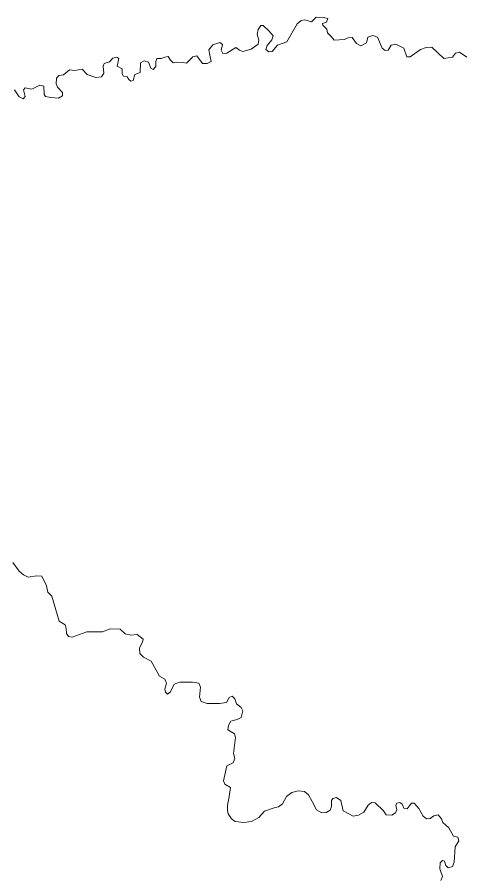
# Model space of a CAD drawing. Extents: x 369010 to 739155, y 6377141 to 6616555.
# Drawn here: x 585246 to 586559, y 6442395 to 6444925 of the extents above; entities that cross this region are included whole.
import ezdxf

# ---------------------------------------------------------------- set-up
doc = ezdxf.new("R2010")
doc.units = 0
doc.header["$LTSCALE"] = 40
doc.layers.add('1', color=7, linetype='Continuous', lineweight=13)

msp = doc.modelspace()

# ---------------------------------------------------------------- linework, layer by layer
at = {"layer": '1'}
for points in [[(586499.84, 6444803.66), (586464.92, 6444837.09), (586448.53, 6444836.43), (586431.98, 6444830.47), (586401.53, 6444808.79), (586391.27, 6444808.79), (586382.83, 6444834.61), (586359.16, 6444845.86), (586344.92, 6444843.05), (586336.32, 6444828.15), (586327.55, 6444827.49), (586319.11, 6444834.11), (586305.2, 6444866.71), (586291.63, 6444871.35), (586276.74, 6444866.38), (586272.6, 6444850), (586256.38, 6444841.56), (586243.14, 6444847.68), (586230.89, 6444865.39), (586218.81, 6444864.56), (586208.55, 6444859.27), (586177.77, 6444857.61), (586168.83, 6444868.2), (586158.07, 6444879.79), (586156.75, 6444890.55), (586144.17, 6444901.47), (586143.84, 6444906.93), (586155.09, 6444910.57), (586158.73, 6444921.16), (586146.15, 6444924.81), (586124.8, 6444925.14), (586111.56, 6444911.9), (586091.87, 6444917.36), (586081.11, 6444915.87), (586068.86, 6444905.94), (586039.07, 6444853.14), (586010.94, 6444843.21), (585995.38, 6444824.68), (585986.11, 6444824.01), (585976.68, 6444830.63), (585981.15, 6444842.38), (585994.39, 6444858.77), (585998.69, 6444870.52), (585985.78, 6444885.08), (585969.56, 6444900.48), (585962.44, 6444900.48), (585954.34, 6444889.55), (585951.52, 6444874.99), (585956.65, 6444858.11), (585954, 6444846.52), (585933.65, 6444831.3), (585909.65, 6444824.18), (585899.72, 6444828.48), (585888.96, 6444836.59), (585862.48, 6444819.54), (585850.23, 6444818.22), (585845.76, 6444828.65), (585849.24, 6444845.03), (585841.79, 6444851.16), (585821.44, 6444844.37), (585809.52, 6444829.64), (585812, 6444813.42), (585816.3, 6444795.38), (585804.89, 6444789.42), (585791.31, 6444789.75), (585774.27, 6444811.44), (585762.85, 6444808.46), (585744.15, 6444790.58), (585732.89, 6444791.91), (585714.02, 6444793.23), (585704.42, 6444790.91), (585696.98, 6444798.69), (585689.53, 6444810.28), (585680.1, 6444808.12), (585669.17, 6444803.49), (585656.59, 6444804.15), (585653.28, 6444795.05), (585653.95, 6444780.49), (585645.84, 6444771.71), (585638.72, 6444775.52), (585632.26, 6444793.4), (585619.69, 6444796.87), (585608.27, 6444791.41), (585607.77, 6444763.27), (585591.55, 6444756.82), (585587.25, 6444739.11), (585580.46, 6444737.79), (585574.34, 6444741.92), (585569.87, 6444750.36), (585558.62, 6444752.02), (585554.97, 6444758.47), (585554.31, 6444773.37), (585539.75, 6444781.64), (585545.21, 6444803.82), (585539.09, 6444807.79), (585527.5, 6444804.81), (585517.74, 6444793.89), (585501.68, 6444789.59), (585498.7, 6444781.64), (585501.02, 6444760.96)], [(585517.74, 6444793.89), (585527.5, 6444804.81), (585539.09, 6444807.79), (585545.21, 6444803.82), (585539.75, 6444781.64), (585554.31, 6444773.37), (585554.97, 6444758.47), (585558.62, 6444752.02), (585569.87, 6444750.36), (585574.34, 6444741.92), (585580.46, 6444737.79), (585587.25, 6444739.11), (585591.55, 6444756.82), (585607.77, 6444763.27), (585608.27, 6444791.41), (585619.69, 6444796.87), (585632.26, 6444793.4), (585638.72, 6444775.52), (585645.84, 6444771.71), (585653.95, 6444780.49), (585653.28, 6444795.05), (585656.59, 6444804.15), (585669.17, 6444803.49), (585680.1, 6444808.12), (585689.53, 6444810.28), (585696.98, 6444798.69), (585704.42, 6444790.91), (585714.02, 6444793.23), (585732.89, 6444791.91), (585744.15, 6444790.58), (585762.85, 6444808.46), (585774.27, 6444811.44), (585791.31, 6444789.75), (585804.89, 6444789.42), (585816.3, 6444795.38), (585812, 6444813.42), (585809.52, 6444829.64), (585821.44, 6444844.37), (585841.79, 6444851.16), (585849.24, 6444845.03), (585845.76, 6444828.65), (585850.23, 6444818.22), (585862.48, 6444819.54), (585888.96, 6444836.59), (585899.72, 6444828.48), (585909.65, 6444824.18), (585933.65, 6444831.3), (585954, 6444846.52), (585956.65, 6444858.11), (585951.52, 6444874.99), (585954.34, 6444889.55), (585962.44, 6444900.48), (585969.56, 6444900.48), (585985.78, 6444885.08), (585998.69, 6444870.52), (585994.39, 6444858.77), (585981.15, 6444842.38), (585976.68, 6444830.63), (585986.11, 6444824.01), (585995.38, 6444824.68), (586010.94, 6444843.21), (586039.07, 6444853.14), (586068.86, 6444905.94), (586081.11, 6444915.87), (586091.87, 6444917.36), (586111.56, 6444911.9), (586124.8, 6444925.14), (586146.15, 6444924.81), (586158.73, 6444921.16), (586155.09, 6444910.57), (586143.84, 6444906.93), (586144.17, 6444901.47), (586156.75, 6444890.55), (586158.07, 6444879.79), (586168.83, 6444868.2), (586177.77, 6444857.61), (586208.55, 6444859.27), (586218.81, 6444864.56), (586230.89, 6444865.39), (586243.14, 6444847.68), (586256.38, 6444841.56), (586272.6, 6444850), (586276.74, 6444866.38), (586291.63, 6444871.35), (586305.2, 6444866.71), (586319.11, 6444834.11), (586327.55, 6444827.49), (586336.32, 6444828.15), (586344.92, 6444843.05), (586359.16, 6444845.86), (586382.83, 6444834.61), (586391.27, 6444808.79), (586401.53, 6444808.79), (586431.98, 6444830.47), (586448.53, 6444836.43), (586464.92, 6444837.09), (586499.84, 6444803.66), (586525.16, 6444808.29), (586534.1, 6444819.88), (586546.51, 6444822.19)], [(586567.53, 6444808.29), (586546.51, 6444822.19), (586534.1, 6444819.88), (586525.16, 6444808.29), (586499.84, 6444803.66)], [(586546.51, 6444822.19), (586567.53, 6444808.29)], [(585238.7, 6444711.47), (585251.94, 6444691.11), (585263.36, 6444685.32), (585270.14, 6444692.44), (585265.18, 6444711.8), (585270.14, 6444718.26), (585288.84, 6444714.28), (585312.51, 6444725.7), (585324.76, 6444723.06), (585325.75, 6444698.56), (585329.89, 6444692.27), (585345.11, 6444688.96), (585367.46, 6444687.64), (585379.04, 6444694.75), (585379.04, 6444703.86), (585365.14, 6444719.41), (585360.34, 6444729.35), (585362, 6444745.9), (585368.45, 6444753.67), (585382.35, 6444755.83), (585400.39, 6444770.39), (585415.95, 6444768.74), (585437.3, 6444772.87), (585451.87, 6444757.32), (585477.35, 6444748.54), (585493.57, 6444750.2), (585501.02, 6444760.96), (585498.7, 6444781.64), (585501.68, 6444789.59), (585517.74, 6444793.89)], [(585501.02, 6444760.96), (585493.57, 6444750.2), (585477.35, 6444748.54), (585451.87, 6444757.32), (585437.3, 6444772.87), (585415.95, 6444768.74), (585400.39, 6444770.39), (585382.35, 6444755.83), (585368.45, 6444753.67), (585362, 6444745.9), (585360.34, 6444729.35), (585365.14, 6444719.41), (585379.04, 6444703.86), (585379.04, 6444694.75), (585367.46, 6444687.64), (585345.11, 6444688.96), (585329.89, 6444692.27), (585325.75, 6444698.56), (585324.76, 6444723.06), (585312.51, 6444725.7), (585288.84, 6444714.28), (585270.14, 6444718.26), (585265.18, 6444711.8), (585270.14, 6444692.44), (585263.36, 6444685.32), (585251.94, 6444691.11), (585238.7, 6444711.47)], [(585697.31, 6442943.89), (585688.04, 6442937.43), (585681.75, 6442943.23), (585680.1, 6442952.33), (585685.39, 6442969.54), (585680.43, 6442981.13), (585664.87, 6442990.56), (585639.88, 6443034.42), (585617.87, 6443045.84), (585606.78, 6443056.6), (585606.11, 6443073.81), (585614.22, 6443089.7), (585616.87, 6443099.13), (585598.67, 6443112.54), (585580.46, 6443111.05), (585563.58, 6443114.52), (585549.02, 6443128.26), (585519.72, 6443129.42), (585497.21, 6443120.81), (585450.87, 6443120.32), (585408.01, 6443104.76), (585397.25, 6443106.41), (585391.46, 6443115.18), (585390.13, 6443131.24), (585387.15, 6443141.33), (585369.28, 6443151.76), (585347.6, 6443225.58), (585336.18, 6443236.83), (585332.04, 6443256.03), (585318.63, 6443284.16), (585302.75, 6443285.16), (585278.09, 6443280.52), (585264.35, 6443287.81), (585252.1, 6443299.06), (585233.57, 6443324.05)], [(585233.57, 6443324.05), (585252.1, 6443299.06), (585264.35, 6443287.81), (585278.09, 6443280.52), (585302.75, 6443285.16), (585318.63, 6443284.16), (585332.04, 6443256.03), (585336.18, 6443236.83), (585347.6, 6443225.58), (585369.28, 6443151.76), (585387.15, 6443141.33), (585390.13, 6443131.24), (585391.46, 6443115.18), (585397.25, 6443106.41), (585408.01, 6443104.76), (585450.87, 6443120.32), (585497.21, 6443120.81), (585519.72, 6443129.42), (585549.02, 6443128.26), (585563.58, 6443114.52), (585580.46, 6443111.05), (585598.67, 6443112.54), (585616.87, 6443099.13), (585614.22, 6443089.7), (585606.11, 6443073.81), (585606.78, 6443056.6), (585617.87, 6443045.84), (585639.88, 6443034.42), (585664.87, 6442990.56), (585680.43, 6442981.13), (585685.39, 6442969.54), (585680.1, 6442952.33), (585681.75, 6442943.23), (585688.04, 6442937.43), (585697.31, 6442943.89), (585707.73, 6442966.4), (585723.95, 6442972.85), (585761.69, 6442972.85), (585780.22, 6442969.38), (585784.69, 6442957.79), (585782.54, 6442928.83), (585787.34, 6442916.08), (585804.22, 6442909.63), (585841.3, 6442909.96), (585861.16, 6442913.44), (585869.27, 6442927.67), (585878.37, 6442931.31), (585886.15, 6442923.53), (585890.62, 6442909.13), (585904.35, 6442898.37), (585909.48, 6442888.11), (585904.35, 6442868.58), (585892.6, 6442862.96), (585874.4, 6442858.16), (585866.95, 6442845.74), (585865.29, 6442833.17), (585885.15, 6442820.75), (585888.3, 6442810.16), (585882.18, 6442763.49), (585885.49, 6442748.43), (585881.18, 6442736.18), (585862.65, 6442726.91), (585852.72, 6442683.38), (585856.19, 6442673.62), (585873.07, 6442663.86), (585868.94, 6442637.04), (585864.3, 6442610.4), (585864.3, 6442596), (585866.62, 6442586.56), (585875.72, 6442571.67), (585886.81, 6442563.89), (585912.46, 6442560.58), (585935.14, 6442563.89), (585956.65, 6442575.31), (585973.53, 6442593.68), (586004.65, 6442604.6), (586014.41, 6442606.26), (586026.16, 6442615.03), (586037.75, 6442636.71), (586053.14, 6442648.63), (586072.17, 6442653.59), (586090.38, 6442651.61), (586102.46, 6442641.51), (586113.55, 6442622.15), (586125.47, 6442597.49), (586141.35, 6442588.72), (586154.43, 6442590.37), (586166.51, 6442596.5)], [(586489.24, 6442442.25), (586495.86, 6442448.7), (586502.32, 6442447.04), (586505.96, 6442434.47), (586512.75, 6442427.85), (586525.32, 6442431.49), (586530.62, 6442444.07), (586533.1, 6442489.41), (586544.19, 6442506.63), (586541.54, 6442517.38), (586528.97, 6442520.36), (586514.4, 6442545.02), (586496.86, 6442560.75), (586493.22, 6442571.83), (586483.78, 6442582.92), (586470.87, 6442580.61), (586459.78, 6442572.83), (586448.7, 6442571.5), (586438.93, 6442578.95), (586426.35, 6442601.29), (586412.62, 6442617.85), (586404.84, 6442617.51), (586398.38, 6442609.07), (586392.59, 6442600.96), (586382.16, 6442602.62), (586377.86, 6442614.53), (586370.74, 6442619.17), (586361.97, 6442617.85), (586358.66, 6442610.73), (586361.97, 6442597.65), (586357.83, 6442588.72), (586347.41, 6442582.26), (586330.53, 6442583.59), (586322.75, 6442594.67), (586298.25, 6442618.01), (586287.99, 6442619.33), (586277.9, 6442611.39), (586265.48, 6442591.2), (586248.93, 6442582.1), (586233.37, 6442579.45), (586204.74, 6442594.51), (586197.3, 6442625.62), (586184.22, 6442633.9), (586173.63, 6442630.75), (586169.66, 6442625.46), (586169.66, 6442607.91), (586166.51, 6442596.5), (586154.43, 6442590.37), (586141.35, 6442588.72), (586125.47, 6442597.49), (586113.55, 6442622.15), (586102.46, 6442641.51), (586090.38, 6442651.61), (586072.17, 6442653.59), (586053.14, 6442648.63), (586037.75, 6442636.71), (586026.16, 6442615.03), (586014.41, 6442606.26), (586004.65, 6442604.6), (585973.53, 6442593.68), (585956.65, 6442575.31), (585935.14, 6442563.89), (585912.46, 6442560.58), (585886.81, 6442563.89), (585875.72, 6442571.67), (585866.62, 6442586.56), (585864.3, 6442596), (585864.3, 6442610.4), (585868.94, 6442637.04), (585873.07, 6442663.86), (585856.19, 6442673.62), (585852.72, 6442683.38), (585862.65, 6442726.91), (585881.18, 6442736.18), (585885.49, 6442748.43), (585882.18, 6442763.49), (585888.3, 6442810.16), (585885.15, 6442820.75), (585865.29, 6442833.17), (585866.95, 6442845.74), (585874.4, 6442858.16), (585892.6, 6442862.96), (585904.35, 6442868.58), (585909.48, 6442888.11), (585904.35, 6442898.37), (585890.62, 6442909.13), (585886.15, 6442923.53), (585878.37, 6442931.31), (585869.27, 6442927.67), (585861.16, 6442913.44), (585841.3, 6442909.96), (585804.22, 6442909.63), (585787.34, 6442916.08), (585782.54, 6442928.83), (585784.69, 6442957.79), (585780.22, 6442969.38), (585761.69, 6442972.85), (585723.95, 6442972.85), (585707.73, 6442966.4), (585697.31, 6442943.89)], [(586166.51, 6442596.5), (586169.66, 6442607.91), (586169.66, 6442625.46), (586173.63, 6442630.75), (586184.22, 6442633.9), (586197.3, 6442625.62), (586204.74, 6442594.51), (586233.37, 6442579.45), (586248.93, 6442582.1), (586265.48, 6442591.2), (586277.9, 6442611.39), (586287.99, 6442619.33), (586298.25, 6442618.01), (586322.75, 6442594.67), (586330.53, 6442583.59), (586347.41, 6442582.26), (586357.83, 6442588.72), (586361.97, 6442597.65), (586358.66, 6442610.73), (586361.97, 6442617.85), (586370.74, 6442619.17), (586377.86, 6442614.53), (586382.16, 6442602.62), (586392.59, 6442600.96), (586398.38, 6442609.07), (586404.84, 6442617.51), (586412.62, 6442617.85), (586426.35, 6442601.29), (586438.93, 6442578.95), (586448.7, 6442571.5), (586459.78, 6442572.83), (586470.87, 6442580.61), (586483.78, 6442582.92), (586493.22, 6442571.83), (586496.86, 6442560.75), (586514.4, 6442545.02), (586528.97, 6442520.36), (586541.54, 6442517.38), (586544.19, 6442506.63), (586533.1, 6442489.41), (586530.62, 6442444.07), (586525.32, 6442431.49), (586512.75, 6442427.85), (586505.96, 6442434.47), (586502.32, 6442447.04), (586495.86, 6442448.7), (586489.24, 6442442.25), (586488.09, 6442424.7), (586495.86, 6442402.52), (586490.9, 6442390.77)], [(586490.9, 6442390.77), (586495.86, 6442402.52), (586488.09, 6442424.7), (586489.24, 6442442.25)]]:
    msp.add_lwpolyline(points, dxfattribs=at)

doc.saveas('drawing.dxf')
